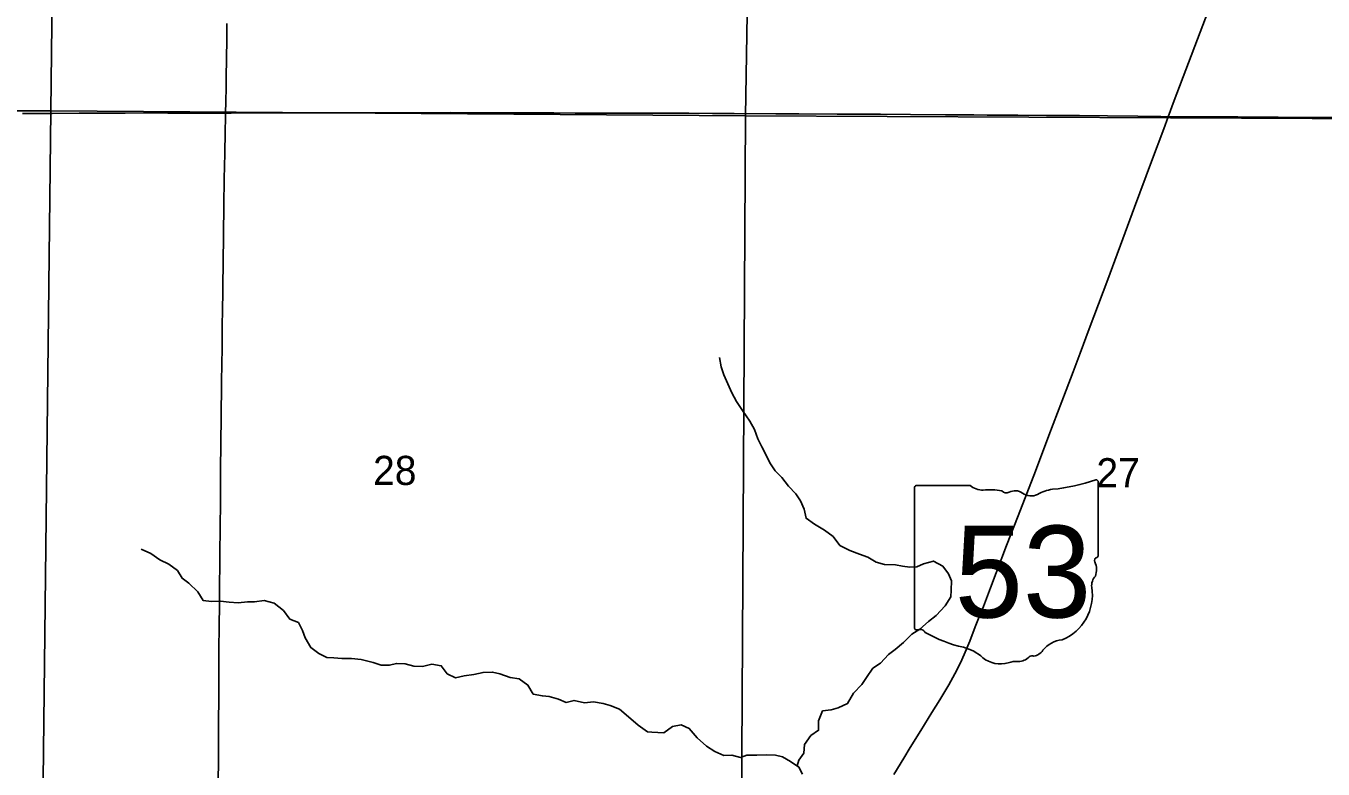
# Model space of a CAD drawing. Extents: x 0 to 34, y 0 to 22.
# Drawn here: x 3.421 to 4.352, y 14.935 to 15.469 of the extents above; entities that cross this region are included whole.
import ezdxf

# ---------------------------------------------------------------- set-up
doc = ezdxf.new("R2010")
doc.units = 0
for name, color, linetype in [('GM_X_County_Road', 7, 'Continuous'), ('GM_X_Minor_River', 7, 'Continuous'), ('GM_X_Section', 7, 'Continuous'), ('GM_X_Section_Text', 7, 'Continuous'), ('GM_X_State_Location', 7, 'Continuous'), ('GM_X_State_Route', 7, 'Continuous'), ('GM_X_State_Shield', 7, 'Continuous'), ('GM_X_Township_Road', 7, 'Continuous')]:
    doc.layers.add(name, color=color, linetype=linetype)

msp = doc.modelspace()

# ---------------------------------------------------------------- linework, layer by layer
at = {"layer": 'GM_X_County_Road'}
for points in [[(3.56443, 15.40643), (3.56448, 15.4082), (3.56465, 15.41286), (3.56476, 15.41751), (3.56482, 15.42186), (3.56486, 15.42589), (3.56491, 15.43149), (3.56492, 15.43366), (3.56495, 15.43708), (3.56502, 15.4405), (3.56512, 15.44422), (3.5652, 15.4495), (3.56528, 15.4554), (3.56533, 15.45789), (3.56538, 15.46099), (3.56542, 15.46534), (3.56548, 15.47062)], [(3.55915, 14.92278), (3.55935, 14.94547), (3.55934, 14.96349), (3.55945, 14.97375), (3.55951, 14.98214), (3.55958, 14.99456), (3.55958, 15.00544), (3.55973, 15.0216), (3.55985, 15.03777), (3.56003, 15.05392), (3.5601, 15.05983), (3.56041, 15.08997), (3.56076, 15.12727), (3.56091, 15.14809), (3.56108, 15.1714), (3.5612, 15.18632), (3.56151, 15.21398), (3.5619, 15.2379), (3.56212, 15.25406), (3.5623, 15.26463), (3.56248, 15.2783), (3.56252, 15.28296), (3.56269, 15.2985), (3.563, 15.31932), (3.56324, 15.34014), (3.56351, 15.3591), (3.56388, 15.37743), (3.56397, 15.3824), (3.56405, 15.388), (3.56411, 15.39141), (3.5642, 15.39608), (3.56429, 15.40043), (3.56437, 15.40447), (3.56443, 15.40643)]]:
    msp.add_lwpolyline(points, dxfattribs=at)
at = {"layer": 'GM_X_Minor_River'}
for points in [[(3.97451, 14.9378), (3.9757, 14.94184), (3.97934, 14.94694), (3.97977, 14.95319), (3.98437, 14.95961), (3.9899, 14.96336), (3.98976, 14.9702), (3.99284, 14.97719), (3.99892, 14.9781), (4.00405, 14.97939), (4.01072, 14.98256), (4.01494, 14.98993), (4.02106, 14.99614), (4.02432, 15.00124), (4.02873, 15.00785), (4.03426, 15.0116), (4.04, 15.01782), (4.04496, 15.02139), (4.05087, 15.02628), (4.0568, 15.03231), (4.06252, 15.03587), (4.06882, 15.04151), (4.07416, 15.04565), (4.08085, 15.05262), (4.08488, 15.05923), (4.08511, 15.06397), (4.08516, 15.07061), (4.08311, 15.07575), (4.07897, 15.08109), (4.07236, 15.08474), (4.06513, 15.0829), (4.06037, 15.08066), (4.05544, 15.08051), (4.05013, 15.08112), (4.04502, 15.0821), (4.03724, 15.08235), (4.03118, 15.0841), (4.02533, 15.08756), (4.01927, 15.0897), (4.01227, 15.0924), (4.00527, 15.09587), (4.00039, 15.10236), (3.99416, 15.10696), (3.98698, 15.11138), (3.98094, 15.1156), (3.97947, 15.12206), (3.97686, 15.12796), (3.97348, 15.13311), (3.9684, 15.13865), (3.96351, 15.14476), (3.9588, 15.14953), (3.95486, 15.15526), (3.95187, 15.16173), (3.94925, 15.16687), (3.94626, 15.17259), (3.94384, 15.17924), (3.94065, 15.18515), (3.93521, 15.19278), (3.93108, 15.19945), (3.92771, 15.20555), (3.92472, 15.21202), (3.92192, 15.21849), (3.92007, 15.2242), (3.91879, 15.23104)], [(3.87037, 14.96207), (3.86707, 14.96227), (3.86045, 14.96701), (3.85345, 14.97288), (3.84702, 14.97838), (3.84041, 14.98103), (3.8353, 14.98254), (3.82849, 14.98368), (3.82206, 14.98311), (3.8145, 14.98481), (3.80882, 14.98329), (3.80334, 14.98556), (3.79672, 14.98765), (3.7918, 14.98803), (3.78518, 14.98935), (3.7814, 14.9958), (3.77516, 15.00035), (3.76854, 15.0011), (3.76117, 15.00375), (3.75606, 15.00508), (3.74925, 15.00489), (3.74263, 15.00337), (3.73564, 15.00242), (3.7294, 15.0009), (3.72353, 15.00374), (3.71918, 15.00962), (3.71238, 15.01075), (3.70576, 15.00923), (3.69952, 15.00942), (3.69328, 15.01093), (3.68704, 15.01131), (3.68212, 15.01017), (3.67607, 15.00998), (3.67039, 15.01187), (3.66169, 15.01414), (3.65489, 15.0149), (3.64789, 15.0149), (3.64203, 15.01528), (3.63711, 15.01546), (3.63144, 15.0185), (3.62557, 15.02266), (3.6216, 15.02968), (3.61971, 15.03499), (3.61668, 15.04067), (3.61063, 15.04314), (3.60609, 15.0492), (3.59928, 15.0547), (3.5921, 15.0564), (3.58529, 15.05564), (3.58018, 15.05564), (3.57356, 15.05488), (3.56695, 15.05525), (3.56089, 15.05601), (3.55428, 15.05582), (3.54841, 15.05639), (3.54444, 15.06283), (3.5382, 15.0689), (3.53328, 15.0725), (3.52988, 15.07799), (3.52364, 15.08254), (3.51721, 15.08576), (3.51078, 15.09031), (3.50397, 15.09334)], [(3.97829, 14.93177), (3.97586, 14.93691), (3.96981, 14.94094), (3.96396, 14.94421), (3.95903, 14.94538), (3.95221, 14.94581), (3.94556, 14.94548), (3.93854, 14.94553), (3.93379, 14.94386), (3.92773, 14.94542), (3.92185, 14.94528), (3.91541, 14.94798), (3.90956, 14.95182), (3.90277, 14.95794), (3.89713, 14.96463), (3.89127, 14.96714), (3.885, 14.96605), (3.8789, 14.96154), (3.87037, 14.96207)]]:
    msp.add_lwpolyline(points, dxfattribs=at)
at = {"layer": 'GM_X_Section'}
for points in [[(2.94053, 15.90764), (3.44486, 15.90652), (3.43905, 15.40792), (2.93472, 15.4081)], [(3.44486, 15.90652), (3.94571, 15.90144), (3.9374, 15.40436), (3.43905, 15.40792)], [(3.94571, 15.90144), (4.44832, 15.89782), (4.4457, 15.40203), (3.9374, 15.40436)], [(2.93472, 15.4081), (3.43905, 15.40792), (3.4334, 14.90685), (2.93155, 14.9089)], [(3.9374, 15.40436), (3.93456, 14.90384), (3.4334, 14.90685), (3.43905, 15.40792)], [(4.4457, 15.40203), (4.44175, 14.9051), (3.93456, 14.90384), (3.9374, 15.40436)]]:
    msp.add_lwpolyline(points, close=True, dxfattribs=at)
at = {"layer": 'GM_X_State_Route'}
msp.add_lwpolyline([(4.0439, 14.93155), (4.05105, 14.9432), (4.05573, 14.9509), (4.06318, 14.9631), (4.07124, 14.97602), (4.07691, 14.9853), (4.08327, 14.996), (4.08769, 15.00386), (4.09086, 15.00994), (4.09271, 15.01388), (4.09509, 15.0193), (4.09835, 15.02738), (4.10081, 15.03376), (4.10269, 15.03869), (4.10675, 15.04878), (4.10812, 15.05224), (4.11319, 15.06561), (4.11725, 15.07637), (4.12483, 15.09609), (4.13308, 15.11723), (4.14551, 15.1494), (4.15511, 15.17501), (4.16755, 15.20751), (4.17252, 15.22059), (4.17755, 15.23397), (4.1841, 15.25143), (4.19737, 15.28694), (4.20242, 15.30064), (4.20827, 15.31604), (4.21669, 15.33877), (4.22888, 15.37171), (4.23752, 15.39502), (4.2408, 15.40384), (4.24511, 15.41541), (4.26369, 15.46453), (4.27133, 15.48457)], dxfattribs=at)
at = {"layer": 'GM_X_State_Shield'}
for p, q in [((4.19049, 15.08913), (4.19049, 15.14147)), ((4.05866, 15.13727), (4.05866, 15.03721)), ((4.09857, 15.13899), (4.05996, 15.13899)), ((4.19048, 15.08914), (4.19049, 15.08913))]:
    msp.add_line(p, q, dxfattribs=at)
for centre, radius, start, end in [((4.14353, 15.2754), 0.13981, 275.84447, 288.90645), ((4.18903, 15.14169), 0.00147, 351.86209, 97.738), ((4.06017, 15.13748), 0.00153, 98.1301, 188.1301), ((4.10776, 15.1506), 0.01481, 231.61951, 271.11188), ((4.11267, 15.08281), 0.05318, 80.48669, 94.98827), ((4.12475, 15.138), 0.00427, 219.79206, 297.10237), ((4.13102, 15.12643), 0.00889, 54.46668, 119.14113), ((4.14249, 15.1423), 0.01069, 233.85621, 294.82819), ((4.16137, 15.10843), 0.02813, 97.34618, 120.76885), ((4.19015, 15.08528), 0.00227, 107.94398, 210.33697), ((4.18893, 15.08892), 0.00157, 289.60381, 7.73413), ((4.17571, 15.07867), 0.01363, 340.03296, 23.64957), ((4.19575, 15.06722), 0.00992, 136.8065, 186.92959), ((4.15136, 15.06056), 0.03497, 292.30889, 8.98584), ((4.06018, 15.03699), 0.00154, 171.95839, 258.30661), ((4.06042, 15.04722), 0.01176, 267.33899, 280.60386), ((4.06282, 15.03143), 0.00424, 29.74838, 93.27175), ((4.11635, 15.12133), 0.10096, 240.41292, 257.1985), ((4.08625, 14.99225), 0.03159, 47.18416, 75.83597), ((4.14184, 15.02751), 0.0113, 282.87319, 323.27711), ((4.16611, 15.00912), 0.01915, 94.40312, 142.57675), ((4.12042, 15.03094), 0.02004, 230.70037, 286.29184), ((4.132, 14.99634), 0.01647, 85.69512, 111.20995), ((4.13347, 15.02344), 0.01068, 268.77702, 315.54927), ((4.14313, 15.01375), 0.00301, 65.75173, 132.64842)]:
    msp.add_arc(centre, radius, start, end, dxfattribs=at)
at = {"layer": 'GM_X_Township_Road'}
for points in [[(3.41872, 15.40618), (3.44016, 15.40621), (3.45943, 15.40634), (3.49238, 15.40641), (3.50668, 15.40648), (3.52314, 15.40642), (3.53837, 15.4064), (3.55267, 15.40633), (3.56443, 15.40643)], [(3.56443, 15.40643), (3.56852, 15.40647), (3.59152, 15.40664), (3.60955, 15.40665), (3.67611, 15.40665), (3.7261, 15.40685), (3.74816, 15.4067), (3.76339, 15.40667), (3.77924, 15.40662), (3.80006, 15.4065), (3.81529, 15.40638), (3.83642, 15.40641), (3.85103, 15.40646), (3.86595, 15.40636), (3.87527, 15.40642), (3.88428, 15.40643), (3.89671, 15.40627), (3.9138, 15.40609), (3.92934, 15.406), (3.95918, 15.40586), (3.97565, 15.40577), (4.00331, 15.40566), (4.03439, 15.40552), (4.05584, 15.40529), (4.08101, 15.4052), (4.10121, 15.40504), (4.11084, 15.40499), (4.13291, 15.40487), (4.15342, 15.40478), (4.17704, 15.4046), (4.19724, 15.40441), (4.219, 15.40427), (4.23546, 15.40399), (4.2408, 15.40384)], [(4.2408, 15.40384), (4.24447, 15.40373), (4.25224, 15.40376), (4.25907, 15.40374), (4.27523, 15.40371), (4.29077, 15.40365), (4.2973, 15.40359), (4.31967, 15.40342), (4.34827, 15.40326), (4.36194, 15.40318), (4.3694, 15.40314), (4.38866, 15.40308), (4.39922, 15.403), (4.40916, 15.40291), (4.42221, 15.40279), (4.44295, 15.40272), (4.44726, 15.40271)]]:
    msp.add_lwpolyline(points, dxfattribs=at)

# ---------------------------------------------------------------- texts
at = {"layer": 'GM_X_Section_Text'}
for s, p in [('28', (3.67029, 15.13942)), ('27', (4.18925, 15.13775))]:
    msp.add_text(s, height=0.020928, rotation=0.00001, dxfattribs=at).set_placement(p)
at = {"layer": 'GM_X_State_Location'}
for s in ['s', 'r']:
    msp.add_text(s, height=0.0000947, dxfattribs=at).set_placement((4.12309, 15.08058))
msp.add_text('53', height=0.0000947, rotation=0.00001, dxfattribs=at).set_placement((4.09925, 15.0737))
at = {"layer": 'GM_X_State_Shield'}
msp.add_text('53', height=0.065918, dxfattribs=at).set_placement((4.08752, 15.04426))

doc.saveas('drawing.dxf')
